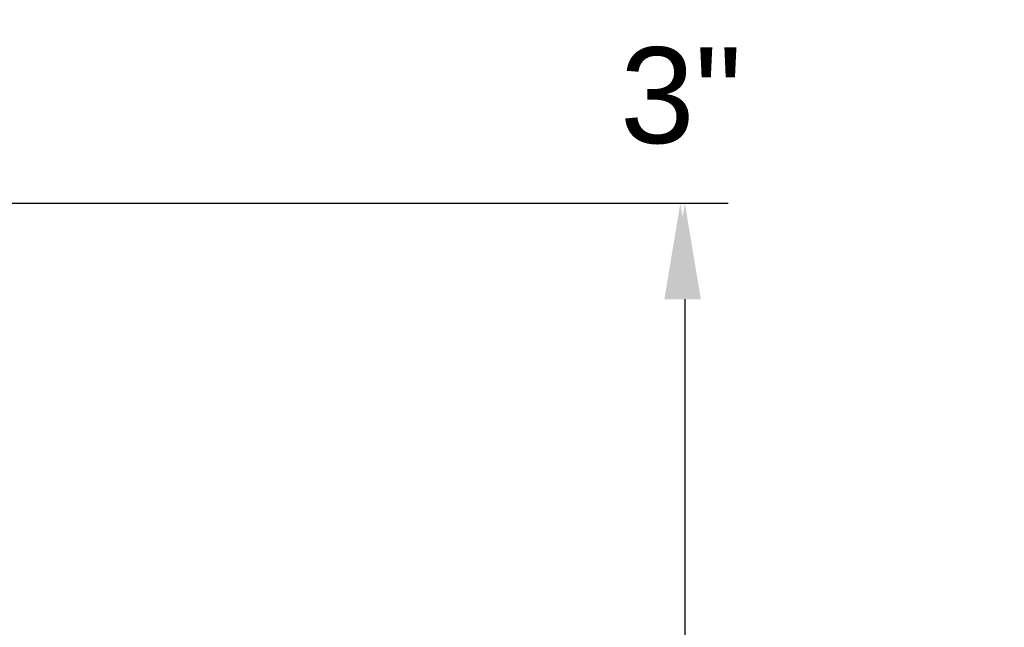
# Model space of a CAD drawing. Header units: inches. Extents: x 170 to 284, y 215 to 248.
# Tile 697 of 1056: x 211.571 to 212.534, y 243.428 to 244.022. Entities that reach past the tile are written whole.
import ezdxf

# ---------------------------------------------------------------- set-up
doc = ezdxf.new("R2010")
doc.units = ezdxf.units.IN
doc.header["$LTSCALE"] = 0.25
doc.header["$MEASUREMENT"] = 0
doc.layers.add('ANNOTATIONS', color=1, linetype='Continuous')
doc.styles.add('ARIAL', font='arial.ttf', dxfattribs={"height": 0.09375})
doc.dimstyles.new('STANDARD$0', dxfattribs={"dimtxt": 0.09375, "dimasz": 0.09375, "dimexe": 0.03125, "dimexo": 0.046875, "dimgap": 0.09, "dimtad": 0, "dimtih": 1, "dimtoh": 1, "dimdec": 4, "dimzin": 0, "dimdsep": 46, "dimtxsty": 'ARIAL', "dimcen": 0.09, "dimadec": 0, "dimazin": 0, "dimtfac": 1, "dimtdec": 4, "dimtofl": 0, "dimtmove": 0, "dimatfit": 1, "dimfxl": 1, "dimtolj": 1, "dimtzin": 0, "dimarcsym": 0})

# ---------------------------------------------------------------- blocks, each defined once
blk = doc.blocks.new('*D56')
at = {"layer": 'ANNOTATIONS', "color": 0, "lineweight": -2, "transparency": 16777216}
for p, q in [((210.81258, 243.84274), (212.25303, 243.84274)), ((212.22178, 243.74899), (212.22178, 242.02881)), ((212.22178, 239.87378), (212.22178, 241.59395)), ((211.49125, 239.78003), (212.25303, 239.78003))]:
    blk.add_line(p, q, dxfattribs=at)
at = {"layer": 'ANNOTATIONS', "color": 0, "transparency": 16777216}
for points in [[(212.20615, 243.74899), (212.2374, 243.74899), (212.22178, 243.84274)], [(212.20615, 239.87378), (212.2374, 239.87378), (212.22178, 239.78003)]]:
    blk.add_solid(points, dxfattribs=at)
at = {"layer": 'defpoints', "color": 0, "transparency": 16777216}
for p in [(210.76571, 243.84274), (211.44438, 239.78003), (212.22178, 239.78003)]:
    blk.add_point(p, dxfattribs=at)
at = {"layer": 'ANNOTATIONS', "color": 0, "transparency": 16777216, "insert": (212.22178, 241.81138), "char_height": 0.09375, "attachment_point": 5, "style": 'ARIAL'}
blk.add_mtext('\\A1;OPENING\\PHEIGHT', dxfattribs=at)
blk = doc.blocks.new('*D57')
at = {"layer": 'ANNOTATIONS', "color": 0, "lineweight": -2, "transparency": 16777216}
for p, q in [((211.57349, 244.92629), (212.90801, 244.92629)), ((212.87676, 244.83254), (212.87676, 242.57059)), ((212.87676, 239.87378), (212.87676, 242.13573)), ((212.41159, 239.78003), (212.90801, 239.78003))]:
    blk.add_line(p, q, dxfattribs=at)
at = {"layer": 'ANNOTATIONS', "color": 0, "transparency": 16777216}
for points in [[(212.86114, 244.83254), (212.89239, 244.83254), (212.87676, 244.92629)], [(212.86114, 239.87378), (212.89239, 239.87378), (212.87676, 239.78003)]]:
    blk.add_solid(points, dxfattribs=at)
at = {"layer": 'defpoints', "color": 0, "transparency": 16777216}
for p in [(211.52661, 244.92629), (212.36472, 239.78003), (212.87676, 239.78003)]:
    blk.add_point(p, dxfattribs=at)
at = {"layer": 'ANNOTATIONS', "color": 0, "transparency": 16777216, "insert": (212.87676, 242.35316), "char_height": 0.09375, "attachment_point": 5, "style": 'ARIAL'}
blk.add_mtext('\\A1;TOTAL\\PHEIGHT', dxfattribs=at)

msp = doc.modelspace()

# ---------------------------------------------------------------- linework, layer by layer
at = {"layer": 'ANNOTATIONS'}
msp.add_line((210.76571, 243.84274), (212.26417, 243.84274), dxfattribs=at)
msp.add_solid([(212.20167, 243.74899), (212.23292, 243.74899), (212.2173, 243.84274)], dxfattribs=at)

# ---------------------------------------------------------------- texts
at = {"layer": 'ANNOTATIONS', "insert": (212.21806, 243.94773), "char_height": 0.09375, "attachment_point": 5, "style": 'ARIAL'}
msp.add_mtext('3"', dxfattribs=at)

# ---------------------------------------------------------------- dimensions: what is measured, and where the dimension line sits
at = {"layer": 'ANNOTATIONS'}
for base, p1, p2, text, picture, middle in [((212.87676, 239.78003), (211.52661, 244.92629), (212.36472, 239.78003), 'TOTAL\\PHEIGHT', '*D57', (212.87676, 242.35316)), ((212.22178, 239.78003), (210.76571, 243.84274), (211.44438, 239.78003), 'OPENING\\PHEIGHT', '*D56', (212.22178, 241.81138))]:
    dim = msp.add_linear_dim(base=base, p1=p1, p2=p2, angle=90, text=text, dimstyle='STANDARD$0', dxfattribs=at)
    dim.commit()
    dim.dimension.update_dxf_attribs({"geometry": picture, "text_midpoint": middle})

doc.saveas('drawing.dxf')
